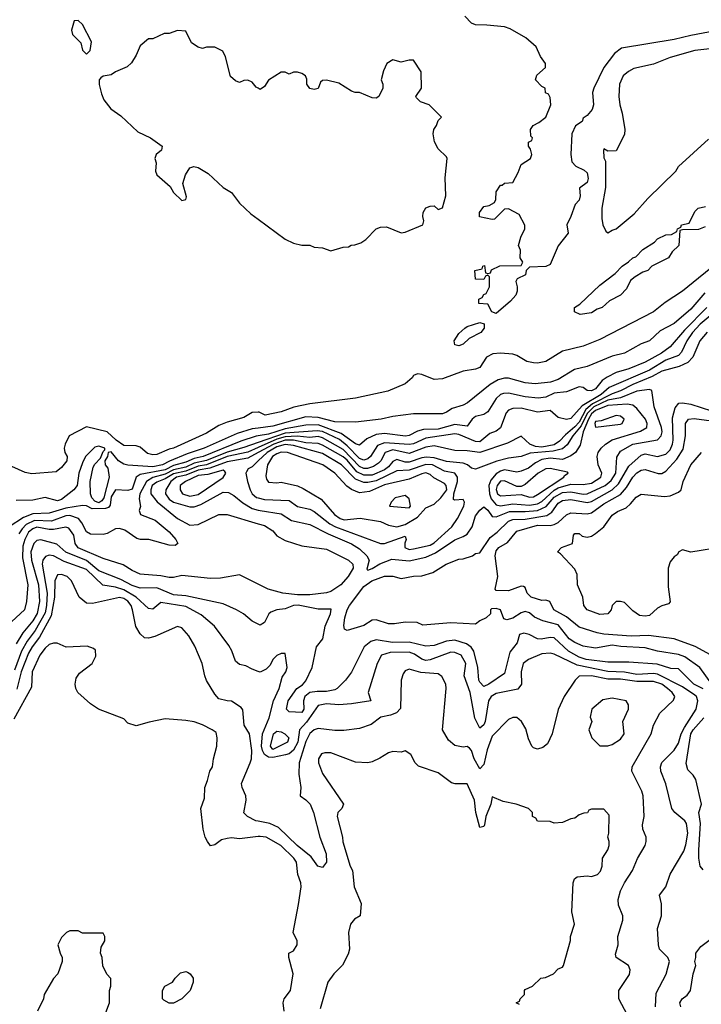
# Model space of a CAD drawing. Header units: inches. Extents: x 2348341 to 2479810, y 460419 to 613669.
# Tile 660 of 721: x 2438847 to 2442141, y 602063 to 606821. Entities that reach past the tile are written whole.
import ezdxf

# ---------------------------------------------------------------- set-up
doc = ezdxf.new("R2010")
doc.units = ezdxf.units.IN
doc.header["$MEASUREMENT"] = 0
doc.layers.add('C4630', color=7, linetype='Continuous')
doc.layers.add('C4640', color=7, linetype='Continuous')

msp = doc.modelspace()

# ---------------------------------------------------------------- linework, layer by layer
at = {"layer": 'C4630', "color": 2}
for points, elevation in [([(2439130, 606818), (2439110, 606815.3), (2439098, 606770), (2439102, 606750), (2439142, 606710), (2439150, 606674), (2439170, 606654), (2439187.3, 606672.7), (2439194.6, 606714.6), (2439150, 606798)], 38), ([(2439830, 604643.7), (2439757, 604623), (2439710, 604618), (2439647.7, 604590), (2439622.4, 604570), (2439622.4, 604550), (2439634, 604530), (2439670, 604518), (2439710, 604527.2), (2439830.8, 604609.2), (2439843.7, 604630), (2439838, 604638)], 62), ([(2439570, 602068), (2439543.1, 602083.1), (2439538, 602090), (2439538, 602130), (2439548.9, 602151.1), (2439586, 602170), (2439598, 602190), (2439624.7, 602215.3), (2439650, 602221), (2439658, 602218), (2439670.7, 602210.7), (2439684.7, 602190), (2439684.7, 602170), (2439671.3, 602130), (2439630, 602088.7), (2439590, 602068)], 70)]:
    msp.add_lwpolyline(points, close=True, dxfattribs=dict(at, elevation=elevation))
for points, elevation in [([(2440000, 606489.7), (2439990, 606495.3), (2439970, 606519), (2439950, 606528.7), (2439930, 606528), (2439910, 606518), (2439890, 606526), (2439866, 606546), (2439842, 606642), (2439828.7, 606668.7), (2439790, 606688), (2439750, 606688), (2439730, 606682), (2439710, 606688.7), (2439678, 606710), (2439650, 606766), (2439610, 606768.7), (2439570, 606755.3), (2439545.4, 606754.6), (2439490, 606728.7), (2439470, 606728.7), (2439430, 606695.3), (2439410.7, 606649.3), (2439387.1, 606612.9), (2439367.1, 606592.9), (2439310.9, 606569.1), (2439290, 606555.3), (2439251.3, 606548.7), (2439239.6, 606540.4), (2439232, 606530), (2439231.3, 606508.7), (2439242.5, 606462.5), (2439253.7, 606433.7), (2439287.7, 606390), (2439336.7, 606356.7), (2439418.8, 606278.8), (2439478.8, 606250), (2439536, 606210), (2439532, 606190), (2439506, 606170), (2439501, 606150), (2439506, 606130), (2439504, 606090), (2439510, 606072), (2439574.4, 606014.4), (2439590, 605986), (2439630, 605946.8), (2439650, 605952), (2439654, 605966), (2439636.3, 606030), (2439648.2, 606071.8), (2439670, 606106), (2439688.9, 606111.1), (2439710, 606106.8), (2439757.5, 606077.5), (2439830, 606010.8), (2439870, 605986.8), (2439910, 605934.8), (2439963.7, 605883.7), (2440000, 605856.9)], 38), ([(2440000, 604924), (2439970, 604922.9), (2439930, 604898.4), (2439850, 604877), (2439810, 604860.7), (2439750, 604823.6), (2439591, 604750), (2439570, 604745.6), (2439510, 604719.6), (2439490, 604718.4), (2439464.8, 604724.8), (2439430, 604755.3), (2439410, 604762), (2439350, 604764), (2439313.2, 604790), (2439269.5, 604829.5), (2439170, 604854), (2439086, 604810), (2439066.8, 604770), (2439062.8, 604750), (2439066, 604730), (2439076, 604710), (2439074.8, 604690), (2439050, 604657.2), (2439023.5, 604636.5), (2438906.3, 604626.3), (2438872.9, 604632.9), (2438810, 604662)], 38), ([(2440000, 604847.6), (2439970, 604843.5), (2439898.2, 604821.8), (2439739.1, 604750), (2439656.7, 604723.3), (2439571.4, 604688.6), (2439537.1, 604670), (2439490, 604660.7), (2439370, 604668), (2439350, 604673.7), (2439325.1, 604690), (2439290, 604732.3), (2439274, 604730), (2439271, 604710), (2439258, 604690), (2439260.7, 604670), (2439273.7, 604653.7), (2439280.2, 604610), (2439254.3, 604510), (2439244.1, 604495.9), (2439230, 604486.3), (2439210, 604494.2), (2439195.8, 604510), (2439189.8, 604530), (2439187.2, 604590), (2439201.8, 604658.2), (2439210, 604674), (2439237.2, 604702.8), (2439250, 604734), (2439258, 604742), (2439258, 604750), (2439230, 604760.9), (2439210, 604755.6), (2439166, 604710), (2439150, 604679.3), (2439132.9, 604630), (2439124.9, 604570), (2439108.2, 604550), (2439050, 604502.4), (2439030, 604496.2), (2438970, 604511.6), (2438910, 604499.5), (2438830, 604497.2)], 42), ([(2440000, 604810), (2439990, 604808.2), (2439916.1, 604783.9), (2439734.4, 604710), (2439690, 604700.2), (2439650, 604683.2), (2439590, 604666.1), (2439550, 604646.2), (2439430, 604623), (2439410.3, 604609.7), (2439390, 604553.2), (2439370, 604546.6), (2439310, 604549.3), (2439290, 604515.1), (2439285.1, 604474.9), (2439276.5, 604463.5), (2439261.1, 604458.9), (2439198.2, 604458.2), (2439170, 604472.3), (2439150, 604473.2), (2439070, 604461.2), (2438990, 604436.4), (2438910, 604433.1), (2438865, 604415), (2438796, 604370)], 46), ([(2440000, 604778.3), (2439930, 604753.8), (2439850, 604731.1), (2439750, 604690.5), (2439690, 604677.9), (2439650, 604659.6), (2439590, 604645.3), (2439550, 604625.2), (2439490, 604608.5), (2439460.2, 604590), (2439428.2, 604530), (2439425.3, 604505.3), (2439431.3, 604468.7), (2439424.7, 604450), (2439431.3, 604430), (2439502, 604402), (2439570, 604346.4), (2439602, 604310), (2439611.3, 604290), (2439599.1, 604280.9), (2439570, 604282.4), (2439471.3, 604308.7), (2439431.1, 604308.9), (2439413.6, 604313.6), (2439354.8, 604354.8), (2439330, 604362.7), (2439310, 604361.2), (2439270, 604339), (2439250, 604333.2), (2439190, 604334.5), (2439170, 604346.6), (2439148, 604390), (2439131.6, 604410), (2439090, 604425.3), (2439070, 604423.5), (2439001.5, 604398.5), (2438919.3, 604400.7), (2438878.8, 604381.2), (2438858.4, 604361.6), (2438843.4, 604336.6)], 50), ([(2440000, 604754.1), (2439950, 604731.9), (2439850.4, 604710), (2439750.5, 604669.5), (2439710, 604664.2), (2439650, 604640.1), (2439590, 604626.1), (2439550, 604602), (2439510, 604587.1), (2439488, 604570), (2439480.3, 604550), (2439481.3, 604530), (2439511, 604491), (2439610, 604410.5), (2439670, 604379.1), (2439710, 604382), (2439809.6, 604430.4), (2439850, 604430.6), (2440000, 604385.3)], 54), ([(2440000, 604729.3), (2439950, 604702.3), (2439850, 604685.4), (2439766.4, 604653.6), (2439710, 604644.5), (2439650, 604620.2), (2439604.6, 604610), (2439576.9, 604590), (2439553.7, 604550), (2439552.2, 604530), (2439570, 604504.2), (2439590.2, 604490.2), (2439670, 604467), (2439690, 604467.2), (2439722, 604478), (2439830, 604538.4), (2439857, 604537), (2439882.3, 604522.3), (2439925.8, 604485.8), (2439970, 604459.6), (2440000, 604451.5)], 58), ([(2440000, 604689.2), (2439970, 604660.7), (2439950.8, 604650), (2439943.4, 604636.6), (2439940.7, 604630), (2439948.2, 604590), (2439960.4, 604550), (2439970.5, 604530), (2439991.8, 604511.8), (2440000, 604509.9)], 62), ([(2440000, 604093.9), (2439910, 604138), (2439818, 604122), (2439770, 604121.2), (2439630, 604136), (2439590, 604125.2), (2439570, 604125.2), (2439530, 604133.2), (2439430, 604142), (2439390, 604159.3), (2439347.3, 604187.3), (2439250, 604217.2), (2439129, 604269), (2439115.6, 604290), (2439109.6, 604330), (2439084.4, 604364.4), (2439069.6, 604369.6), (2439010, 604357.6), (2438990, 604357.8), (2438930, 604368.6), (2438910, 604361.5), (2438890, 604344.2), (2438871.3, 604310), (2438862.2, 604277.8), (2438861.2, 604221.2), (2438886, 604090), (2438880.5, 604010), (2438870.6, 603970), (2438810, 603912.7)], 54), ([(2440000, 603900), (2439970, 603914), (2439929.5, 603949.5), (2439895.3, 603970), (2439830, 603998), (2439650, 604036.9), (2439590, 604042), (2439510, 604076.4), (2439430, 604074.7), (2439390, 604087.4), (2439335.9, 604115.9), (2439230, 604158.2), (2439170, 604207.8), (2439070, 604248.5), (2439026.9, 604286.9), (2438950, 604307.3), (2438930, 604304.5), (2438915.5, 604290), (2438900.3, 604250), (2438903.9, 604210), (2438938.8, 604090), (2438942.8, 604010), (2438931.8, 603951.8), (2438910, 603916.9), (2438862.5, 603857.5), (2438830, 603805.1)], 58), ([(2440000, 603672), (2439970, 603682), (2439939.3, 603699.3), (2439910, 603705.2), (2439890, 603722), (2439871.9, 603771.9), (2439857.5, 603797.5), (2439789, 603890), (2439724.9, 603944.9), (2439650, 603985.1), (2439530, 604005.2), (2439490, 603972.7), (2439470, 603976), (2439410.6, 604030.6), (2439350, 604066), (2439310, 604078.7), (2439248.8, 604088.8), (2439170, 604164), (2439062.4, 604202.4), (2439010, 604229.6), (2438990, 604233), (2438972.2, 604227.8), (2438958.4, 604210), (2438956.5, 604190), (2438979.3, 604050), (2438977.1, 603990), (2438970, 603954.5), (2438922.2, 603870), (2438882.9, 603817.2), (2438855.9, 603770), (2438821.6, 603678.4)], 62), ([(2440000, 602947.5), (2439988, 602950), (2439948, 602970), (2439930, 602988), (2439941.2, 603050), (2439939.3, 603070), (2439922.7, 603110), (2439919.3, 603130), (2439961.6, 603230), (2439967.6, 603250), (2439969.6, 603290), (2439957, 603370), (2439932.5, 603412.5), (2439926, 603486), (2439918, 603498), (2439870, 603528.7), (2439850, 603529), (2439810, 603539), (2439790, 603562), (2439750, 603628), (2439741.2, 603650), (2439729.3, 603710), (2439694, 603794), (2439664.1, 603844.1), (2439630, 603882), (2439610, 603888.7), (2439499.8, 603840.2), (2439470, 603832.7), (2439450, 603834), (2439430, 603853.2), (2439408.4, 603888.4), (2439393, 603970), (2439385.6, 603990), (2439370, 604011.1), (2439350, 604024.7), (2439330, 604029.6), (2439199.8, 604000.2), (2439170, 604002), (2439135.3, 604030), (2439097.2, 604110), (2439077.2, 604130), (2439050, 604140.7), (2439030, 604138), (2439016.4, 604110), (2439016.1, 604030), (2438999.4, 603940.6), (2438943.5, 603836.5), (2438906.9, 603790), (2438890, 603760.7), (2438854.7, 603670), (2438834.2, 603585.8)], 66), ([(2440000, 602873.4), (2439910, 602862), (2439870, 602867), (2439850, 602864.5), (2439822.4, 602857.6), (2439790, 602834), (2439770, 602828.7), (2439754, 602850), (2439744, 602870), (2439734, 602910), (2439722, 603010), (2439740.4, 603059.6), (2439742, 603110), (2439755.5, 603144.5), (2439766, 603190), (2439779.3, 603210), (2439783.7, 603250), (2439799.5, 603310), (2439801.2, 603350), (2439796, 603376), (2439778, 603390), (2439730, 603413.2), (2439690, 603428.7), (2439650, 603434), (2439550, 603442), (2439472.7, 603427.3), (2439410, 603408.7), (2439370, 603422), (2439350, 603442), (2439228, 603490), (2439190, 603515.3), (2439128, 603570), (2439118, 603590), (2439115.3, 603610), (2439120.4, 603639.6), (2439136.4, 603663.6), (2439198, 603710), (2439214.6, 603745.4), (2439214, 603774), (2439203.1, 603783.1), (2439173.6, 603793.6), (2439071.6, 603788.4), (2439028.4, 603808.4), (2439010, 603808.7), (2438990, 603801.2), (2438970, 603784), (2438944.9, 603750), (2438908.2, 603670), (2438904.7, 603595.3), (2438818.6, 603441.4)], 70), ([(2439258, 602010), (2439282, 602070), (2439282, 602130), (2439288, 602150), (2439287.3, 602187.3), (2439268.4, 602208.4), (2439248.4, 602248.4), (2439246, 602290), (2439238, 602310), (2439240.4, 602339.6), (2439258, 602370), (2439258, 602390), (2439250, 602406), (2439150, 602406), (2439130, 602418), (2439090, 602418), (2439074, 602410), (2439050, 602386), (2439032, 602350), (2439042, 602310), (2439052, 602290), (2439052, 602270), (2439031, 602210), (2439010, 602188), (2438964.7, 602110), (2438962, 602090), (2438934, 602030)], 74)]:
    msp.add_lwpolyline(points, dxfattribs=dict(at, elevation=elevation))
at = {"layer": 'C4640', "color": 2}
for points, elevation in [([(2442210, 606767.3), (2442090, 606745.1), (2442010, 606725.1), (2441755.9, 606684.1), (2441722, 606658), (2441670.7, 606590), (2441621, 606490), (2441616, 606470), (2441620.7, 606410), (2441612.8, 606387.2), (2441590, 606358), (2441570, 606346), (2441564.7, 606330), (2441532.4, 606307.6), (2441514.9, 606270), (2441510.7, 606170), (2441514.8, 606134.8), (2441534, 606114), (2441574.6, 606094.6), (2441590, 606081), (2441594.6, 606054.6), (2441590, 606035.3), (2441552.7, 606007.3), (2441556, 605970), (2441550.8, 605949.2), (2441531.1, 605928.9), (2441511.3, 605870), (2441491.3, 605830), (2441498, 605790), (2441450, 605728), (2441410, 605638), (2441388.9, 605628.9), (2441310, 605626), (2441294, 605610), (2441291.1, 605588.9), (2441251.6, 605568.4), (2441244.7, 605555.3), (2441251.3, 605530), (2441251.3, 605510), (2441244.7, 605490), (2441219.1, 605460.9), (2441150, 605402), (2441128.9, 605408.9), (2441110, 605446), (2441066, 605450), (2441066, 605470), (2441082, 605478), (2441090, 605494), (2441102, 605498), (2441118, 605530), (2441118, 605578), (2441110, 605586), (2441098, 605582), (2441090, 605566), (2441050, 605568), (2441046, 605610), (2441082, 605618), (2441086, 605630), (2441094, 605634), (2441098, 605598), (2441110, 605594), (2441122, 605598), (2441127.3, 605612.7), (2441168, 605632), (2441270, 605634), (2441278, 605650), (2441266, 605670), (2441267.3, 605707.3), (2441258, 605730), (2441268.7, 605770), (2441288.7, 605810), (2441288.4, 605828.4), (2441260.4, 605880.4), (2441210, 605908), (2441190, 605906), (2441142, 605858), (2441130, 605855.3), (2441068.7, 605868.7), (2441069, 605890), (2441090, 605918), (2441116.4, 605923.6), (2441142, 605938), (2441147.3, 605952.7), (2441149, 605990), (2441170, 606022), (2441178, 606022), (2441190, 606032), (2441230, 606034), (2441256.5, 606083.5), (2441270, 606122), (2441315.3, 606150), (2441322, 606170), (2441316.4, 606196.4), (2441306, 606210), (2441306, 606230), (2441322, 606238), (2441326, 606250), (2441318, 606258), (2441315.3, 606290), (2441328.7, 606310), (2441356, 606324), (2441389.1, 606350.9), (2441414, 606410), (2441410, 606446), (2441402, 606462), (2441388.4, 606468.4), (2441386, 606490), (2441370, 606498), (2441339, 606530), (2441346.3, 606553.7), (2441388, 606590), (2441388.7, 606610), (2441363.7, 606643.7), (2441342.7, 606690), (2441293.3, 606733.3), (2441217.6, 606777.6), (2441190, 606786.6), (2441104.5, 606795.5), (2441050, 606796), (2441030, 606805.2), (2440997.7, 606837.7)], 34), ([(2442269.4, 606689.4), (2442110, 606673), (2441990, 606638.4), (2441910, 606606), (2441815.2, 606584.8), (2441788.6, 606571.4), (2441764, 606550), (2441745.5, 606510), (2441742, 606450), (2441747.3, 606410), (2441758.8, 606370), (2441770.8, 606290), (2441770, 606266), (2441730, 606188), (2441690, 606186), (2441670, 606198), (2441668.2, 606190), (2441670, 606154), (2441678, 606138), (2441677.3, 606010), (2441660.7, 605910), (2441659.8, 605859.8), (2441664.7, 605830), (2441679.6, 605799.6), (2441690, 605792), (2441710, 605804.7), (2441730, 605811.3), (2441816.5, 605883.5), (2441882, 605958), (2442018, 606090), (2442030, 606112), (2442175.5, 606244.5)], 38), ([(2440000, 605856.9), (2440130, 605761), (2440170, 605741), (2440210, 605731.3), (2440250, 605732), (2440270, 605722), (2440310, 605718), (2440350, 605704.7), (2440410, 605722), (2440436.4, 605723.6), (2440448.4, 605731.6), (2440467.3, 605732.7), (2440496.4, 605743.6), (2440520.4, 605759.6), (2440569.4, 605810.6), (2440590, 605818.8), (2440619, 605821), (2440690, 605790.8), (2440710, 605794.8), (2440795.3, 605830), (2440800.7, 605850), (2440795.4, 605870), (2440796.4, 605890), (2440810, 605911.6), (2440830, 605920.3), (2440850, 605921.3), (2440870, 605904.7), (2440890, 605912), (2440907, 605970), (2440902.7, 606057.3), (2440912.7, 606150), (2440910, 606158), (2440870, 606198), (2440851.7, 606231.7), (2440845.2, 606270), (2440848.7, 606290), (2440862, 606310), (2440870, 606334), (2440886, 606350), (2440826, 606410), (2440784.7, 606424.7), (2440764, 606444), (2440762, 606450), (2440788.7, 606490), (2440788, 606570), (2440750, 606626), (2440730, 606626), (2440690, 606615.3), (2440650, 606628), (2440622, 606610), (2440605.4, 606574.6), (2440594, 606530), (2440602, 606510), (2440602, 606490), (2440582, 606450), (2440570, 606442), (2440550, 606444), (2440490, 606468.7), (2440468.9, 606468.9), (2440450, 606475.3), (2440390, 606514), (2440330, 606528.7), (2440310, 606528), (2440301, 606519), (2440290, 606488.7), (2440270, 606484), (2440250, 606489.2), (2440235.3, 606510), (2440234.6, 606534.6), (2440228, 606550), (2440210, 606562), (2440190, 606568), (2440170, 606568), (2440150, 606558), (2440130, 606568), (2440110, 606568), (2440050, 606528.7), (2440030, 606498), (2440010, 606484), (2440000, 606489.7)], 38), ([(2442159.8, 605820.2), (2442127.3, 605807.3), (2442050, 605806), (2442038, 605802), (2442032, 605730), (2441999.8, 605700.2), (2441982, 605670), (2441902, 605630), (2441882, 605610), (2441858.8, 605601.2), (2441822, 605578), (2441799.6, 605560.4), (2441779.8, 605520.2), (2441750.6, 605489.4), (2441696.9, 605463.1), (2441662, 605430), (2441638, 605422), (2441610, 605404), (2441556.4, 605396.4), (2441528.9, 605408.9), (2441528.7, 605430), (2441554, 605446), (2441650, 605538), (2441724.7, 605595.3), (2441758, 605630), (2441789.3, 605650.7), (2441810, 605671), (2441824, 605676), (2441858, 605710), (2441914.6, 605745.4), (2441930, 605762), (2441970, 605782), (2441996.4, 605783.6), (2442022, 605798), (2442026, 605810), (2442042, 605818), (2442046, 605830), (2442082, 605838), (2442110, 605894), (2442126, 605910), (2442162, 605918)], 34), ([(2442238, 605662), (2442050.3, 605509.7), (2441965.7, 605454.3), (2441910, 605409.4), (2441650, 605275.1), (2441570, 605243.7), (2441470, 605219.3), (2441390, 605169.4), (2441350, 605160.9), (2441330, 605162.7), (2441298, 605170), (2441250, 605199), (2441230, 605205.2), (2441170, 605209.5), (2441133, 605207), (2441102.8, 605190), (2441070, 605141.2), (2441050, 605132.7), (2440990, 605122.7), (2440890, 605085.2), (2440850, 605082.7), (2440790, 605106), (2440770, 605109.2), (2440750, 605102), (2440744, 605090), (2440710, 605060.9), (2440626.8, 605026.8), (2440470, 604992.3), (2440250, 604965.6), (2440172, 604948), (2440110, 604926), (2440034, 604910), (2440004.1, 604924.1), (2440000, 604924)], 38), ([(2442158.2, 605501.8), (2442090, 605422.9), (2442010, 605352.7), (2441942.9, 605317.1), (2441890.3, 605269.7), (2441850, 605255.1), (2441770, 605209.5), (2441710, 605194.5), (2441590, 605145.1), (2441528.5, 605131.5), (2441450, 605082), (2441412, 605070), (2441338, 605062), (2441290, 605066), (2441210, 605089.6), (2441190, 605089.6), (2441159.2, 605080.8), (2441121.2, 605058.8), (2441011, 604970), (2440990, 604958), (2440937.3, 604942.7), (2440910, 604924), (2440890, 604917.2), (2440750, 604916), (2440650, 604903.7), (2440594, 604890), (2440470, 604876), (2440370, 604877.6), (2440290, 604899.2), (2440230, 604902), (2440070, 604857.2), (2440000, 604847.6)], 42), ([(2442167.2, 605430), (2442059.4, 605320.6), (2441990, 605239.6), (2441948.2, 605210), (2441870, 605166.9), (2441790, 605133.3), (2441730, 605115.6), (2441686.7, 605093.3), (2441661.8, 605078.2), (2441630, 605037), (2441610, 605027.8), (2441590, 605029.4), (2441570, 605044), (2441550, 605046.6), (2441490, 605023.5), (2441430, 605016.4), (2441390, 604996.9), (2441352.9, 604992.9), (2441290, 604998.9), (2441210, 605016.3), (2441184.6, 605015.4), (2441170, 605009.5), (2441149, 604991), (2441110, 604927), (2441090, 604914), (2441050, 604903.6), (2441033, 604890), (2441010, 604857), (2440950, 604864.5), (2440870, 604843.1), (2440798.9, 604841.1), (2440770, 604833.6), (2440730, 604811.6), (2440711.3, 604808.7), (2440610, 604821), (2440570, 604816.4), (2440524.5, 604795.5), (2440490, 604764.5), (2440470, 604771.5), (2440401.4, 604821.4), (2440290, 604863.2), (2440230, 604862), (2440130, 604844.3), (2440050, 604818.8), (2440000, 604810)], 46), ([(2442230, 605429.6), (2442135.6, 605350), (2442098.5, 605310), (2442070.3, 605270), (2442045.3, 605214.7), (2442030, 605198.9), (2441970, 605176.1), (2441890, 605127.9), (2441696.3, 605043.7), (2441656.9, 605010), (2441565, 604955), (2441510, 604894), (2441490, 604889.2), (2441450, 604899), (2441410, 604932.3), (2441350, 604925.1), (2441270, 604944.2), (2441230, 604942.9), (2441210, 604935.1), (2441198, 604922), (2441170, 604849.2), (2441150, 604832.7), (2441119.1, 604820.9), (2441070, 604782), (2441050, 604783.1), (2440970, 604816), (2440950, 604819.7), (2440810, 604798.4), (2440750, 604771.8), (2440730, 604767.8), (2440610, 604776.8), (2440577, 604763), (2440542, 604710), (2440530, 604698.9), (2440510, 604692.4), (2440490, 604701.4), (2440430, 604762), (2440392, 604791.9), (2440310, 604830.5), (2440284.9, 604835.1), (2440130, 604823.7), (2440000, 604778.3)], 50), ([(2442170, 605312), (2442133.4, 605270), (2442099.3, 605190), (2442076.1, 605163.9), (2442034.7, 605145.3), (2441950, 605122.7), (2441903.5, 605096.5), (2441810, 605058.2), (2441750, 605027.2), (2441710, 605013.8), (2441614.7, 604965.3), (2441582.4, 604937.6), (2441550, 604876.4), (2441530, 604853.2), (2441484.7, 604815.3), (2441456.2, 604783.8), (2441430, 604766.8), (2441370, 604755.9), (2441339.5, 604759.5), (2441311.8, 604770), (2441270, 604809.2), (2441204.7, 604775.3), (2441070, 604729.7), (2441010, 604737.4), (2440950, 604738.7), (2440850, 604761.3), (2440810, 604756), (2440730, 604725.1), (2440650, 604741.8), (2440613, 604730), (2440592, 604690), (2440581.2, 604678.8), (2440557.6, 604662.4), (2440528.2, 604651.8), (2440510, 604652.5), (2440490, 604661.6), (2440410, 604744.6), (2440310, 604800.2), (2440290, 604806.8), (2440250, 604802.3), (2440188.8, 604808.8), (2440130, 604806.1), (2440090, 604793.9), (2440000, 604754.1)], 54), ([(2440000, 604451.5), (2440009.1, 604449.1), (2440110, 604433.7), (2440161, 604401), (2440250, 604381.6), (2440337.4, 604337.4), (2440450, 604288.7), (2440490, 604263.7), (2440524.9, 604230), (2440535.5, 604210), (2440525.5, 604165.5), (2440530, 604161), (2440550, 604168.4), (2440588.2, 604191.8), (2440645.4, 604214.6), (2440730, 604206), (2440810, 604224.6), (2440855.9, 604244.1), (2440950, 604308.4), (2440990, 604323.1), (2441010, 604335.5), (2441033.3, 604370), (2441050, 604424), (2441070, 604450.6), (2441090, 604466.8), (2441110, 604450.7), (2441130, 604420.7), (2441150, 604418.4), (2441214.8, 604445.2), (2441290, 604443.8), (2441349.9, 604450.1), (2441391.7, 604468.3), (2441430, 604513.8), (2441470, 604535.8), (2441510, 604539.7), (2441570, 604528.3), (2441590, 604529.2), (2441676.3, 604570), (2441706.1, 604593.9), (2441727.2, 604630), (2441733.4, 604706.6), (2441750, 604736.3), (2441810, 604770.3), (2441929.7, 604790.3), (2441947.6, 604810), (2441951.1, 604830), (2441948.4, 604850), (2441913.6, 604950), (2441902, 605030), (2441890, 605034.5), (2441830, 605026.9), (2441750, 604993.8), (2441690, 604982.1), (2441621.7, 604950), (2441590, 604918.4), (2441561.1, 604858.9), (2441520.7, 604810), (2441493.4, 604766.6), (2441470, 604747.4), (2441424.5, 604735.5), (2441313.5, 604726.5), (2441270, 604709.7), (2441210, 604702), (2441152.9, 604687.1), (2441050, 604649.6), (2441030, 604654.5), (2441010.9, 604670.9), (2440990, 604678.3), (2440910, 604685.6), (2440850, 604704.4), (2440812.8, 604707.2), (2440790, 604703.8), (2440730, 604682.2), (2440710, 604683.5), (2440670, 604696.4), (2440650, 604686), (2440630, 604660.4), (2440610, 604645.5), (2440550, 604620.2), (2440510, 604619.4), (2440476.7, 604636.7), (2440430, 604692.7), (2440410, 604708.8), (2440310, 604765.3), (2440290, 604773.5), (2440230, 604776.1), (2440170, 604788.7), (2440130, 604788.9), (2440075.6, 604770), (2440000, 604729.3)], 58), ([(2442221.3, 603570), (2442133.2, 603690), (2442061.5, 603741.5), (2442030, 603753.1), (2441930, 603769.7), (2441870, 603785.7), (2441752.2, 603792.2), (2441710, 603798.7), (2441630, 603784.5), (2441570, 603794), (2441530, 603811.5), (2441502.9, 603830), (2441450, 603897.4), (2441376, 603916), (2441334.2, 603934.1), (2441310, 603955.1), (2441290, 603960.9), (2441270, 603955.1), (2441230, 603929.5), (2441201.5, 603921.5), (2441186.6, 603926.6), (2441170, 603968.7), (2441150, 603976), (2441126.4, 603973.6), (2441122, 603970), (2441122, 603950), (2441101, 603930), (2441070, 603916), (2441050, 603900.9), (2440930, 603906.6), (2440794.6, 603894.6), (2440768.4, 603908.4), (2440710, 603909), (2440658.5, 603901.5), (2440630, 603902), (2440570, 603920.9), (2440550, 603919.3), (2440510, 603894), (2440430, 603868.7), (2440416.4, 603876.4), (2440413.6, 603893.6), (2440418, 603930), (2440429.7, 603970), (2440441.6, 603990), (2440510, 604082.4), (2440549.5, 604110), (2440610, 604131.8), (2440650, 604132.4), (2440690, 604120.3), (2440750, 604132.2), (2440790, 604134), (2440844, 604150), (2440908, 604190), (2440970, 604214.8), (2440990, 604216), (2441035.3, 604230), (2441050, 604241), (2441070, 604244.7), (2441120.9, 604319.1), (2441155, 604344.9), (2441210, 604397.4), (2441230, 604406), (2441290, 604408.2), (2441394.2, 604425.8), (2441419.3, 604440.7), (2441450, 604484.9), (2441470, 604498), (2441510, 604502.8), (2441590, 604487.9), (2441610, 604493.6), (2441710.5, 604549.5), (2441741.1, 604578.9), (2441790, 604664.4), (2441850, 604716.4), (2441870, 604723.1), (2441930, 604710.4), (2441970, 604722.4), (2441990, 604742), (2442002.6, 604770), (2442005.7, 604790), (2442002.3, 604897.7), (2442014.5, 604945.5), (2442032.5, 604967.5), (2442050, 604970.5), (2442090, 604963.1), (2442190, 604931.8)], 54), ([(2442202.5, 603742.5), (2442111.7, 603791.7), (2442010, 603829.4), (2441885.6, 603845.6), (2441801.7, 603841.7), (2441670, 603851.2), (2441637.5, 603857.5), (2441550, 603885.1), (2441490, 603935.6), (2441429, 603970), (2441408.9, 604008.9), (2441390, 604015.3), (2441370, 604014), (2441319, 604030), (2441299, 604050), (2441290, 604078), (2441282, 604082), (2441270, 604084), (2441210, 604061.2), (2441150, 604062.7), (2441145.1, 604070), (2441157.2, 604130), (2441144.2, 604230), (2441150, 604254.8), (2441162.7, 604270), (2441204.9, 604295.1), (2441249.8, 604350.2), (2441350, 604378.7), (2441410, 604376.5), (2441430, 604382), (2441448.5, 604391.5), (2441490, 604428), (2441510, 604438), (2441590, 604433.7), (2441610, 604437.6), (2441670, 604481.1), (2441750, 604526.4), (2441778.8, 604561.2), (2441810, 604610.4), (2441830, 604632), (2441850, 604644.4), (2441870, 604648.2), (2441931.9, 604628.1), (2441950, 604628), (2441970, 604639.1), (2442023.1, 604696.9), (2442054.1, 604745.9), (2442064.7, 604810), (2442064.2, 604870), (2442079, 604890), (2442105.8, 604894.2), (2442190, 604882.4)], 50), ([(2440000, 604509.9), (2440030, 604503.1), (2440150, 604497.6), (2440190, 604468), (2440250, 604455.3), (2440270, 604444.9), (2440345.2, 604385.2), (2440372.7, 604370), (2440590, 604290.7), (2440610.7, 604290.7), (2440710, 604324.7), (2440715.5, 604310), (2440707.9, 604292.1), (2440707.7, 604270), (2440730, 604261.3), (2440750, 604264.6), (2440830, 604281.5), (2440850, 604293.1), (2440936.2, 604370), (2440962.9, 604410), (2440992.7, 604470), (2440997.2, 604490), (2440990, 604502), (2440950, 604499), (2440943.2, 604503.2), (2440945.1, 604530), (2440963.5, 604590), (2440962.9, 604610), (2440949.6, 604629.6), (2440900.3, 604640.3), (2440842.7, 604670), (2440810, 604672.2), (2440730, 604644.8), (2440670, 604641), (2440570, 604593.2), (2440530, 604584.1), (2440510, 604584.5), (2440470, 604601), (2440402.4, 604670), (2440310, 604724.2), (2440170, 604763.7), (2440130, 604769.1), (2440090, 604756.6), (2440042.8, 604730), (2440000, 604689.2)], 62), ([(2442250, 604274.5), (2442090, 604248.7), (2442050, 604259), (2442032, 604250), (2442024.9, 604235.1), (2442010, 604226), (2441990, 604201.2), (2441980.4, 604170), (2441981.1, 604081.1), (2441991.3, 604008.7), (2441982, 603998), (2441950, 603989.2), (2441930, 603977.2), (2441890, 603942.7), (2441870, 603938), (2441842.5, 603942.5), (2441810, 603965.2), (2441770, 604005.2), (2441750, 604009.2), (2441730, 604009), (2441719.8, 604000.2), (2441711, 603990), (2441706, 603970), (2441690, 603949.3), (2441650, 603946.6), (2441588.7, 603970), (2441574, 603990), (2441568.7, 604030), (2441542, 604090), (2441540.4, 604140.4), (2441530, 604166), (2441460.4, 604240.4), (2441446, 604250), (2441466, 604270), (2441518, 604290), (2441524, 604330), (2441530, 604338), (2441550, 604338), (2441566, 604326), (2441590, 604321), (2441610, 604326), (2441630, 604338.8), (2441670, 604370.7), (2441710, 604426.8), (2441735.9, 604444.1), (2441777.2, 604462.8), (2441798.9, 604481.1), (2441825.6, 604514.4), (2441850, 604528), (2441963.2, 604516.8), (2441990, 604520.7), (2442030, 604538.8), (2442044, 604550), (2442053.2, 604590), (2442089.6, 604670), (2442141.2, 604730)], 46), ([(2440000, 604385.3), (2440030, 604376.3), (2440070.5, 604350.5), (2440090, 604326.8), (2440130, 604304.9), (2440210, 604279.1), (2440330, 604262), (2440436, 604210), (2440457.3, 604190), (2440458.4, 604170), (2440434, 604130), (2440398.7, 604090), (2440350, 604057.6), (2440330, 604051.6), (2440250, 604042.4), (2440190, 604041.6), (2440118, 604050), (2440048.7, 604070), (2440000, 604093.9)], 54), ([(2442150, 603588), (2442104.2, 603610), (2442030, 603684), (2441993.4, 603686.6), (2441926.9, 603706.9), (2441790, 603716.9), (2441690, 603716.4), (2441584, 603730), (2441550, 603740.9), (2441498.7, 603770), (2441430, 603833.3), (2441410, 603836.3), (2441366.9, 603826.9), (2441349.7, 603829.7), (2441308.7, 603850), (2441283.4, 603856.6), (2441262.8, 603850), (2441250.8, 603810), (2441216, 603764), (2441190, 603661.2), (2441114.8, 603610), (2441090, 603599.3), (2441070, 603619), (2441066, 603630), (2441061, 603690), (2441041.1, 603770), (2441028.8, 603788.8), (2441005.6, 603805.6), (2440950, 603823.5), (2440910, 603818), (2440850, 603797.6), (2440810, 603793.6), (2440730, 603813), (2440648.6, 603811.4), (2440570, 603824.7), (2440543.7, 603816.3), (2440512.4, 603790), (2440450, 603668.7), (2440421, 603630), (2440381, 603590), (2440370, 603582.7), (2440330, 603574), (2440285.1, 603574.9), (2440250, 603569.6), (2440224.9, 603550), (2440219.1, 603530), (2440220.5, 603490), (2440210, 603473.2), (2440150, 603476), (2440136, 603490), (2440144.2, 603530), (2440186, 603590), (2440213.6, 603606.4), (2440230, 603626.8), (2440260.7, 603690), (2440280.9, 603790), (2440312.7, 603830), (2440323.7, 603890), (2440349, 603950), (2440352.7, 603972.7), (2440290, 603972), (2440192.6, 603992.6), (2440170.2, 603989.8), (2440130, 603974.7), (2440090.5, 603969.5), (2440061.6, 603958.4), (2440051, 603950), (2440030, 603908), (2440010, 603895.3), (2440000, 603900)], 58), ([(2441920.4, 602050), (2441923.3, 602116.7), (2441971.7, 602208.3), (2441986.6, 602270), (2441979.3, 602290), (2441939, 602330), (2441934, 602350), (2441929, 602430), (2441949.1, 602490.9), (2441949.1, 602549.1), (2441939, 602590), (2441969.2, 602630), (2441990, 602692), (2442056.6, 602803.4), (2442066.8, 602833.2), (2442075.1, 602890), (2442070, 602937.2), (2442060.9, 602950), (2442012.7, 602990), (2441998, 603010), (2441970, 603128), (2441945.2, 603190), (2441944, 603210), (2441950, 603231.3), (2442010, 603291.3), (2442030, 603324.7), (2442043.6, 603370), (2442059.3, 603400.7), (2442115.8, 603490), (2442124, 603530), (2442118, 603550), (2442110, 603557.4), (2442050, 603597.7), (2441930, 603658.8), (2441910, 603661.8), (2441830, 603656.8), (2441770, 603668.9), (2441690, 603670.8), (2441541.7, 603701.7), (2441430, 603755.6), (2441410, 603759.5), (2441370, 603757), (2441306, 603730), (2441280.7, 603710), (2441271, 603670), (2441272, 603610), (2441254.4, 603585.6), (2441150, 603564.7), (2441125.3, 603550), (2441112, 603530), (2441096.5, 603430), (2441090, 603413.2), (2441070, 603397.2), (2441046.5, 603446.5), (2441023.6, 603570), (2440995.6, 603650), (2441002.7, 603710), (2440981.2, 603750), (2440950, 603762.9), (2440930, 603765.1), (2440830, 603728.2), (2440810, 603724.7), (2440790, 603731.2), (2440755.1, 603755.1), (2440730, 603764.5), (2440637.4, 603762.6), (2440596, 603750), (2440574.8, 603710), (2440531.3, 603570), (2440544.7, 603530), (2440450, 603514.3), (2440389.6, 603509.6), (2440330, 603514.7), (2440290, 603506.6), (2440233.2, 603426.8), (2440198.7, 603390), (2440191, 603330), (2440170, 603291.2), (2440150, 603273.7), (2440131.7, 603268.3), (2440070, 603256.5), (2440050, 603257.8), (2440030.6, 603270.6), (2440020.3, 603290), (2440016.5, 603310), (2440021, 603370), (2440052.2, 603447.8), (2440073.6, 603530), (2440100.7, 603590), (2440115.5, 603644.5), (2440133.2, 603670), (2440139, 603690), (2440130, 603758), (2440110, 603759), (2440090, 603749), (2440071, 603730), (2440057.3, 603702.7), (2440038, 603682), (2440010, 603668.7), (2440000, 603672)], 62), ([(2441784, 602010), (2441742, 602090), (2441742, 602130), (2441793.6, 602206.4), (2441798, 602230), (2441788.7, 602250), (2441729.5, 602289.5), (2441725.6, 602305.6), (2441739, 602350), (2441737.2, 602390), (2441761.2, 602470), (2441761.2, 602490), (2441741.5, 602541.5), (2441739.3, 602570), (2441750, 602612), (2441769.2, 602650), (2441809, 602710), (2441832.5, 602767.5), (2441869, 602830), (2441874, 602850), (2441874, 602870), (2441859, 602910), (2441857.2, 602930), (2441865.2, 602970), (2441859.3, 603070), (2441853.8, 603093.8), (2441806, 603190), (2441806.6, 603210), (2441898, 603370), (2441910, 603412), (2441941.2, 603470), (2442006.6, 603533.4), (2442012.7, 603550), (2442000.9, 603570), (2441977.6, 603590), (2441949.5, 603610), (2441910, 603623.5), (2441830, 603622.5), (2441750, 603633.6), (2441690, 603633.8), (2441610, 603650.9), (2441550.9, 603649.1), (2441531.3, 603630), (2441478.8, 603550), (2441450, 603488), (2441421, 603370), (2441398, 603322), (2441375.3, 603304.7), (2441350, 603295.3), (2441330, 603302), (2441322, 603310), (2441306.6, 603346.6), (2441293.8, 603393.8), (2441272.7, 603430), (2441250, 603449.2), (2441230, 603449), (2441210, 603439), (2441130, 603359), (2441106.8, 603293.2), (2441090, 603222), (2441070, 603201.2), (2441043, 603250), (2441030, 603289), (2441020.2, 603300.2), (2441010, 603309), (2440990, 603306), (2440950, 603313.2), (2440920.1, 603340.1), (2440889.6, 603389.6), (2440907.3, 603590), (2440906.6, 603610), (2440887.5, 603647.5), (2440870, 603659.5), (2440786, 603666), (2440730, 603682), (2440710, 603675.3), (2440699.8, 603660.2), (2440690.8, 603630), (2440686.8, 603493.2), (2440668, 603472), (2440639.5, 603460.5), (2440592, 603450), (2440545.4, 603414.6), (2440490, 603395.3), (2440414, 603386), (2440370, 603386), (2440290, 603396.2), (2440270, 603389.5), (2440250, 603371.8), (2440230, 603333.2), (2440197, 603230), (2440195.5, 603175.5), (2440206, 603110), (2440202, 603070), (2440230, 603051.3), (2440250.5, 603030.5), (2440267.3, 602990), (2440297.1, 602870), (2440327.7, 602790), (2440330.4, 602749.6), (2440310, 602724), (2440288.7, 602730), (2440256.3, 602776.3), (2440187.3, 602830), (2440098, 602918), (2440056.1, 602936.1), (2440000, 602947.5)], 66), ([(2442150, 602713.2), (2442136, 602730), (2442129.6, 602769.7), (2442129.7, 602809.7), (2442136.6, 602936.6), (2442129.3, 602990.7), (2442142, 603030), (2442114, 603150), (2442102, 603170), (2442076, 603196), (2442067.3, 603227.3), (2442091.1, 603370), (2442101.7, 603390), (2442152.5, 603447.5)], 58), ([(2441262, 602062), (2441246, 602070), (2441262, 602078), (2441266, 602090), (2441286, 602110), (2441286, 602130), (2441290, 602134), (2441326, 602150), (2441366, 602190), (2441387.3, 602192.7), (2441426, 602210), (2441450, 602234), (2441470, 602242), (2441475.3, 602250), (2441508.4, 602371.6), (2441508.7, 602390), (2441528.7, 602450), (2441515.3, 602510), (2441522, 602650), (2441528.7, 602670), (2441540.9, 602679.1), (2441590, 602684), (2441610, 602680.5), (2441639, 602690), (2441653.4, 602706.6), (2441662.7, 602730), (2441664, 602770), (2441688.7, 602810), (2441695.3, 602830), (2441695.3, 602850), (2441688.7, 602870), (2441694, 602890), (2441696.4, 602976.4), (2441670, 603006), (2441610, 603006), (2441598, 603002), (2441591.6, 602988.4), (2441572.7, 602987.3), (2441550, 602978), (2441530, 602962), (2441510, 602959), (2441470, 602942), (2441430, 602938), (2441410, 602946), (2441350, 602948), (2441342, 602962), (2441326, 602970), (2441326, 602990), (2441306, 603010), (2441246, 603030), (2441183.1, 603043.1), (2441130, 603066), (2441124, 603030), (2441099.1, 602970), (2441094, 602930), (2441090, 602922), (2441070, 602918), (2441052, 602990), (2441044.2, 603050), (2441010, 603129), (2440950.9, 603129.1), (2440933.6, 603133.6), (2440870, 603182), (2440774.6, 603214.6), (2440758, 603230), (2440738, 603270), (2440710, 603288), (2440690, 603282), (2440650, 603284), (2440630, 603279), (2440587.5, 603252.5), (2440550, 603234), (2440530, 603229.3), (2440470, 603232.7), (2440350, 603278), (2440321.4, 603278.6), (2440305.8, 603274.2), (2440291, 603250), (2440290.8, 603230), (2440310, 603178), (2440411.3, 603030), (2440404.7, 603010), (2440384.9, 602990), (2440382, 602970), (2440407.3, 602870), (2440408, 602848), (2440444, 602730), (2440454.8, 602710), (2440462.8, 602630), (2440498, 602550), (2440492, 602490), (2440465.4, 602474.6), (2440446, 602450), (2440436, 602410), (2440441, 602330), (2440434.4, 602305.6), (2440407.1, 602252.9), (2440364.7, 602210), (2440336, 602170), (2440298.5, 602041.5)], 70), ([(2440126, 602030), (2440120.7, 602070), (2440125.6, 602090), (2440155.1, 602130), (2440168.7, 602210), (2440148, 602290), (2440148, 602310), (2440170, 602322), (2440188, 602350), (2440188, 602370), (2440168, 602410), (2440194.9, 602545.1), (2440207, 602630), (2440205.1, 602650), (2440191.5, 602690), (2440184.5, 602750), (2440171.8, 602770), (2440109.7, 602829.7), (2440039, 602870), (2440010, 602874.7), (2440000, 602873.4)], 70), ([(2442042, 602050), (2442038, 602070), (2442048.7, 602090), (2442072.3, 602107.7), (2442088.7, 602130), (2442101.2, 602210), (2442114, 602250), (2442109, 602270), (2442115.3, 602290), (2442115.3, 602310), (2442138, 602342), (2442183.2, 602376.8)], 58)]:
    msp.add_lwpolyline(points, dxfattribs=dict(at, elevation=elevation))
for points, elevation in [([(2440970, 605246), (2440949.6, 605249.6), (2440946.6, 605270), (2440970, 605304.7), (2440998, 605330), (2441010, 605338), (2441070, 605358), (2441091.3, 605351.3), (2441091.3, 605330), (2441076, 605310), (2441019.1, 605280.9), (2440990, 605253.2)], 34), ([(2441783.3, 604963.3), (2441690, 604956.5), (2441630, 604933.3), (2441610, 604916.8), (2441595.4, 604890), (2441570.2, 604830), (2441555.3, 604764.7), (2441532.4, 604730), (2441510, 604712.8), (2441470, 604696.4), (2441410, 604702.4), (2441370, 604696.4), (2441340, 604680), (2441306.1, 604653.9), (2441270, 604638.7), (2441250, 604635.1), (2441190, 604646), (2441170, 604639.8), (2441150, 604626.2), (2441124.1, 604595.9), (2441114, 604570), (2441117.4, 604530), (2441125.9, 604505.9), (2441150, 604477.3), (2441170, 604471.3), (2441230, 604481), (2441310, 604475.8), (2441350, 604482.3), (2441370, 604493.6), (2441430, 604547.8), (2441450, 604558.7), (2441510, 604576.2), (2441570, 604574.3), (2441610, 604580.9), (2441655.6, 604610), (2441660.7, 604630), (2441642.4, 604670), (2441637.6, 604710), (2441642, 604730), (2441657, 604750), (2441678, 604770), (2441709.8, 604790.2), (2441847.2, 604832.8), (2441877, 604850), (2441878.7, 604870), (2441871.5, 604890), (2441830, 604942), (2441810, 604958.4)], 62), ([(2441730, 604909.2), (2441656.9, 604883.1), (2441630, 604879), (2441626, 604870), (2441630, 604852), (2441750, 604866), (2441759, 604870), (2441769, 604890), (2441750, 604905.2)], 66), ([(2440110, 604731.8), (2440090, 604723.5), (2440068.9, 604710), (2440044.2, 604670), (2440036.8, 604616.8), (2440040.5, 604600.5), (2440050, 604586), (2440090, 604582.8), (2440110, 604586.8), (2440190, 604568), (2440216.4, 604556.4), (2440304.2, 604504.2), (2440368.4, 604430), (2440396, 604410), (2440415.1, 604404.9), (2440492.4, 604412.4), (2440590, 604395.8), (2440630, 604378.4), (2440670, 604370.4), (2440710, 604382), (2440770, 604417.6), (2440810, 604463.1), (2440850, 604480.7), (2440883.1, 604510), (2440910.8, 604550), (2440908, 604570), (2440899.4, 604579.4), (2440847.9, 604607.9), (2440830, 604623.6), (2440810, 604631), (2440790, 604626.9), (2440730, 604600.4), (2440610, 604573.8), (2440538.4, 604541.6), (2440490, 604534.7), (2440450.9, 604550.9), (2440427.3, 604567.3), (2440369.3, 604630), (2440312.7, 604670), (2440142, 604730)], 66), ([(2441410, 604652.2), (2441390, 604651), (2441352.4, 604630), (2441290, 604574.5), (2441270, 604565.2), (2441250, 604566), (2441190, 604593), (2441171.3, 604591.3), (2441154, 604570), (2441149.3, 604550.7), (2441155.5, 604530), (2441170, 604519.5), (2441270, 604526.7), (2441310, 604514.4), (2441330, 604515.8), (2441350, 604527.4), (2441476, 604610), (2441480.7, 604619.3), (2441498, 604630), (2441494.6, 604634.6)], 66), ([(2440710, 604522), (2440662, 604510), (2440642, 604490), (2440634, 604470), (2440730, 604462), (2440735.3, 604470), (2440730, 604506)], 70), ([(2441710, 603542.7), (2441665.8, 603534.2), (2441611.3, 603490), (2441604.7, 603450), (2441611.3, 603430), (2441598, 603390), (2441612, 603350), (2441650, 603312), (2441690, 603312), (2441710, 603318), (2441750, 603344.7), (2441769, 603370), (2441762, 603430), (2441788.7, 603490), (2441788.7, 603510), (2441778, 603530)], 70), ([(2440070, 603295.1), (2440058.4, 603310), (2440073.6, 603370), (2440090, 603383.7), (2440110, 603380.3), (2440128, 603370), (2440148, 603350), (2440140.7, 603330), (2440090, 603304.2)], 58)]:
    msp.add_lwpolyline(points, close=True, dxfattribs=dict(at, elevation=elevation))

doc.saveas('drawing.dxf')
